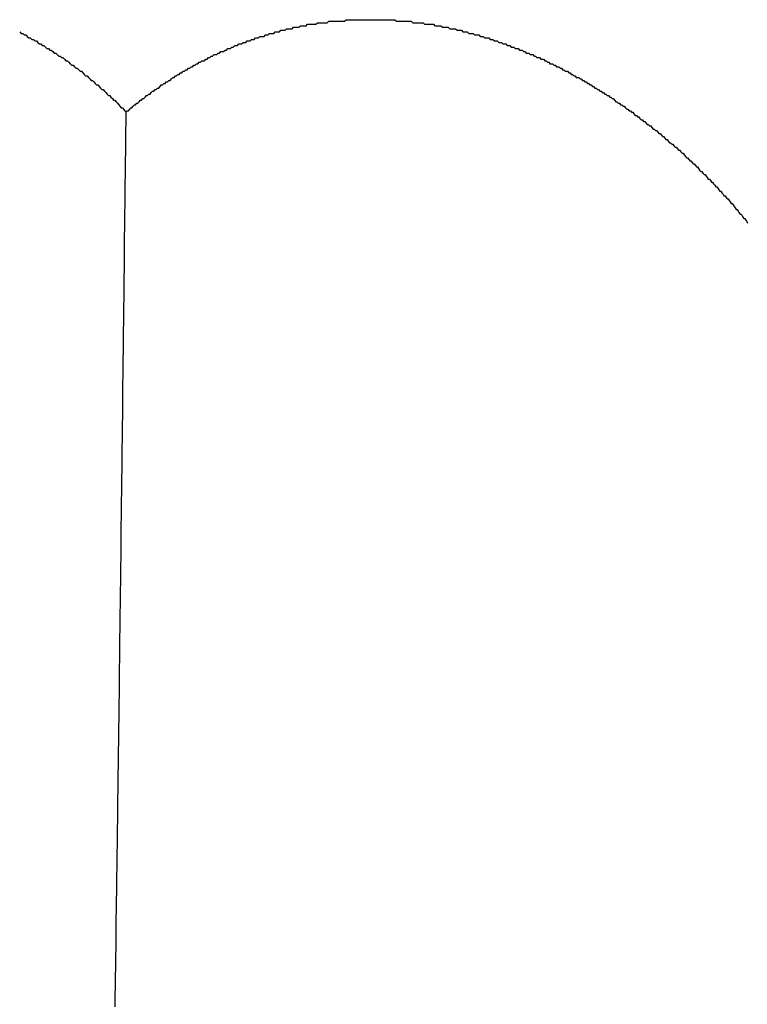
# Model space of a CAD drawing. Extents: x 1107 to 4046, y 937 to 3355.
# Tile 476 of 656: x 2210.281 to 2210.76, y 2651.501 to 2652.149. Entities that reach past the tile are written whole.
import ezdxf

# ---------------------------------------------------------------- set-up
doc = ezdxf.new("R2010")
doc.units = 0
doc.layers.add('KF_VIDA_L___C_REAR', color=7, linetype='CONTINUOUS')

# ---------------------------------------------------------------- blocks, each defined once
blk = doc.blocks.new('KF_VIDA_L___C_REAR')
at = {"layer": 'KF_VIDA_L___C_REAR'}
for points in [[(23.3018, 962.928, 0), (23.3028, 962.927, 0), (23.3038, 962.927, 0), (23.3048, 962.926, 0), (23.3058, 962.926, 0), (23.3068, 962.925, 0), (23.3078, 962.924, 0), (23.3088, 962.924, 0), (23.3098, 962.923, 0), (23.3108, 962.923, 0), (23.3118, 962.922, 0), (23.3128, 962.922, 0), (23.3138, 962.921, 0), (23.3148, 962.92, 0), (23.3158, 962.92, 0), (23.3167, 962.919, 0), (23.3177, 962.919, 0), (23.3187, 962.918, 0), (23.3197, 962.917, 0), (23.3207, 962.917, 0), (23.3217, 962.916, 0), (23.3226, 962.916, 0), (23.3236, 962.915, 0), (23.3246, 962.914, 0), (23.3255, 962.914, 0), (23.3265, 962.913, 0), (23.3275, 962.912, 0), (23.3284, 962.912, 0), (23.3294, 962.911, 0), (23.3303, 962.911, 0), (23.3313, 962.91, 0), (23.3322, 962.909, 0), (23.3332, 962.909, 0), (23.3341, 962.908, 0), (23.3351, 962.907, 0), (23.336, 962.906, 0), (23.337, 962.906, 0), (23.3379, 962.905, 0), (23.3388, 962.904, 0), (23.3397, 962.904, 0), (23.3407, 962.903, 0), (23.3416, 962.902, 0), (23.3425, 962.902, 0), (23.3434, 962.901, 0), (23.3443, 962.9, 0), (23.3452, 962.899, 0), (23.3462, 962.899, 0), (23.3471, 962.898, 0), (23.348, 962.897, 0), (23.3489, 962.896, 0), (23.3498, 962.896, 0), (23.3506, 962.895, 0), (23.3515, 962.894, 0), (23.3524, 962.893, 0), (23.3533, 962.893, 0), (23.3542, 962.892, 0), (23.3551, 962.891, 0), (23.3559, 962.89, 0), (23.3568, 962.89, 0), (23.3577, 962.889, 0), (23.3585, 962.888, 0), (23.3594, 962.887, 0), (23.3602, 962.886, 0), (23.3611, 962.886, 0), (23.3619, 962.885, 0), (23.3628, 962.884, 0), (23.3636, 962.883, 0), (23.3645, 962.883, 0), (23.3653, 962.882, 0), (23.3661, 962.881, 0), (23.367, 962.88, 0), (23.3678, 962.879, 0), (23.3686, 962.878, 0), (23.3694, 962.878, 0), (23.3702, 962.877, 0), (23.371, 962.876, 0), (23.3719, 962.875, 0)], [(23.3719, 962.875, 0), (23.3726, 962.876, 0), (23.3734, 962.876, 0), (23.3742, 962.877, 0), (23.3749, 962.878, 0), (23.3757, 962.878, 0), (23.3765, 962.879, 0), (23.3773, 962.88, 0), (23.378, 962.88, 0), (23.3788, 962.881, 0), (23.3796, 962.881, 0), (23.3804, 962.882, 0), (23.3812, 962.883, 0), (23.382, 962.883, 0), (23.3828, 962.884, 0), (23.3836, 962.884, 0), (23.3844, 962.885, 0), (23.3852, 962.886, 0), (23.386, 962.886, 0), (23.3868, 962.887, 0), (23.3876, 962.887, 0), (23.3884, 962.888, 0), (23.3892, 962.889, 0), (23.3901, 962.889, 0), (23.3909, 962.89, 0), (23.3917, 962.89, 0), (23.3925, 962.891, 0), (23.3933, 962.891, 0), (23.3942, 962.892, 0), (23.395, 962.893, 0), (23.3958, 962.893, 0), (23.3967, 962.894, 0), (23.3975, 962.894, 0), (23.3983, 962.895, 0), (23.3992, 962.895, 0), (23.4, 962.896, 0), (23.4009, 962.896, 0), (23.4017, 962.897, 0), (23.4026, 962.898, 0), (23.4034, 962.898, 0), (23.4043, 962.899, 0), (23.4051, 962.899, 0), (23.406, 962.9, 0), (23.4068, 962.9, 0), (23.4077, 962.901, 0), (23.4086, 962.901, 0), (23.4094, 962.902, 0), (23.4103, 962.902, 0), (23.4112, 962.903, 0), (23.412, 962.903, 0), (23.4129, 962.904, 0), (23.4138, 962.904, 0), (23.4146, 962.905, 0), (23.4155, 962.905, 0), (23.4164, 962.906, 0), (23.4173, 962.906, 0), (23.4182, 962.907, 0), (23.419, 962.907, 0), (23.4199, 962.908, 0), (23.4208, 962.908, 0), (23.4217, 962.909, 0), (23.4226, 962.909, 0), (23.4235, 962.909, 0), (23.4244, 962.91, 0), (23.4252, 962.91, 0), (23.4261, 962.911, 0), (23.427, 962.911, 0), (23.4279, 962.912, 0), (23.4288, 962.912, 0), (23.4297, 962.913, 0), (23.4306, 962.913, 0), (23.4315, 962.913, 0), (23.4324, 962.914, 0), (23.4333, 962.914, 0), (23.4342, 962.915, 0), (23.4351, 962.915, 0), (23.436, 962.915, 0), (23.437, 962.916, 0), (23.4379, 962.916, 0), (23.4388, 962.917, 0), (23.4397, 962.917, 0), (23.4406, 962.917, 0), (23.4415, 962.918, 0), (23.4424, 962.918, 0), (23.4433, 962.919, 0), (23.4442, 962.919, 0), (23.4452, 962.919, 0), (23.4461, 962.92, 0), (23.447, 962.92, 0), (23.4479, 962.92, 0), (23.4488, 962.921, 0), (23.4497, 962.921, 0), (23.4507, 962.921, 0), (23.4516, 962.922, 0), (23.4525, 962.922, 0), (23.4534, 962.922, 0), (23.4543, 962.923, 0), (23.4553, 962.923, 0), (23.4562, 962.923, 0), (23.4571, 962.924, 0), (23.458, 962.924, 0), (23.4589, 962.924, 0), (23.4599, 962.925, 0), (23.4608, 962.925, 0), (23.4617, 962.925, 0), (23.4626, 962.925, 0), (23.4636, 962.926, 0), (23.4645, 962.926, 0), (23.4654, 962.926, 0), (23.4663, 962.927, 0), (23.4673, 962.927, 0), (23.4682, 962.927, 0), (23.4691, 962.927, 0), (23.47, 962.928, 0), (23.4709, 962.928, 0), (23.4719, 962.928, 0), (23.4728, 962.928, 0), (23.4737, 962.929, 0), (23.4746, 962.929, 0), (23.4756, 962.929, 0), (23.4765, 962.929, 0), (23.4774, 962.93, 0), (23.4783, 962.93, 0), (23.4792, 962.93, 0), (23.4802, 962.93, 0), (23.4811, 962.93, 0), (23.482, 962.931, 0), (23.4829, 962.931, 0), (23.4838, 962.931, 0), (23.4848, 962.931, 0), (23.4857, 962.931, 0), (23.4866, 962.932, 0), (23.4875, 962.932, 0), (23.4884, 962.932, 0), (23.4894, 962.932, 0), (23.4903, 962.932, 0), (23.4912, 962.933, 0), (23.4921, 962.933, 0), (23.493, 962.933, 0), (23.4939, 962.933, 0), (23.4949, 962.933, 0), (23.4958, 962.933, 0), (23.4967, 962.933, 0), (23.4977, 962.934, 0), (23.4986, 962.934, 0), (23.4995, 962.934, 0), (23.5005, 962.934, 0), (23.5014, 962.934, 0), (23.5023, 962.934, 0), (23.5033, 962.934, 0), (23.5042, 962.934, 0), (23.5052, 962.935, 0), (23.5061, 962.935, 0), (23.5071, 962.935, 0), (23.508, 962.935, 0), (23.509, 962.935, 0), (23.5099, 962.935, 0), (23.5109, 962.935, 0), (23.5118, 962.935, 0), (23.5128, 962.935, 0), (23.5137, 962.935, 0), (23.5147, 962.935, 0), (23.5156, 962.935, 0), (23.5166, 962.936, 0), (23.5175, 962.936, 0), (23.5185, 962.936, 0), (23.5195, 962.936, 0), (23.5204, 962.936, 0), (23.5214, 962.936, 0), (23.5224, 962.936, 0), (23.5233, 962.936, 0), (23.5243, 962.936, 0), (23.5253, 962.936, 0), (23.5262, 962.936, 0), (23.5272, 962.936, 0), (23.5282, 962.936, 0), (23.5291, 962.936, 0), (23.5301, 962.936, 0), (23.5311, 962.936, 0), (23.5321, 962.936, 0), (23.533, 962.936, 0), (23.534, 962.936, 0), (23.535, 962.936, 0), (23.536, 962.936, 0), (23.5369, 962.936, 0), (23.5379, 962.936, 0), (23.5389, 962.936, 0), (23.5399, 962.936, 0), (23.5408, 962.936, 0), (23.5418, 962.936, 0), (23.5428, 962.936, 0), (23.5438, 962.936, 0), (23.5448, 962.936, 0), (23.5457, 962.936, 0), (23.5467, 962.936, 0), (23.5477, 962.936, 0), (23.5487, 962.936, 0), (23.5497, 962.935, 0), (23.5506, 962.935, 0), (23.5516, 962.935, 0), (23.5526, 962.935, 0), (23.5536, 962.935, 0), (23.5546, 962.935, 0), (23.5556, 962.935, 0), (23.5565, 962.935, 0), (23.5575, 962.935, 0), (23.5585, 962.935, 0), (23.5595, 962.935, 0), (23.5605, 962.934, 0), (23.5614, 962.934, 0), (23.5624, 962.934, 0), (23.5634, 962.934, 0), (23.5644, 962.934, 0), (23.5654, 962.934, 0), (23.5663, 962.934, 0), (23.5673, 962.934, 0), (23.5683, 962.933, 0), (23.5693, 962.933, 0), (23.5702, 962.933, 0), (23.5712, 962.933, 0), (23.5722, 962.933, 0), (23.5732, 962.933, 0), (23.5741, 962.933, 0), (23.5751, 962.932, 0), (23.5761, 962.932, 0), (23.5771, 962.932, 0), (23.578, 962.932, 0), (23.579, 962.932, 0), (23.58, 962.931, 0), (23.581, 962.931, 0), (23.5819, 962.931, 0), (23.5829, 962.931, 0), (23.5839, 962.931, 0), (23.5848, 962.93, 0), (23.5858, 962.93, 0), (23.5868, 962.93, 0), (23.5877, 962.93, 0), (23.5887, 962.93, 0), (23.5897, 962.929, 0), (23.5906, 962.929, 0), (23.5916, 962.929, 0), (23.5925, 962.929, 0), (23.5935, 962.928, 0), (23.5945, 962.928, 0), (23.5954, 962.928, 0), (23.5964, 962.928, 0), (23.5973, 962.927, 0), (23.5983, 962.927, 0), (23.5992, 962.927, 0), (23.6002, 962.927, 0), (23.6011, 962.926, 0), (23.6021, 962.926, 0), (23.603, 962.926, 0), (23.604, 962.926, 0), (23.6049, 962.925, 0), (23.6059, 962.925, 0), (23.6068, 962.925, 0), (23.6077, 962.924, 0), (23.6087, 962.924, 0), (23.6096, 962.924, 0), (23.6105, 962.924, 0), (23.6115, 962.923, 0), (23.6124, 962.923, 0), (23.6133, 962.923, 0), (23.6143, 962.922, 0), (23.6152, 962.922, 0), (23.6161, 962.922, 0), (23.6171, 962.921, 0), (23.618, 962.921, 0), (23.6189, 962.921, 0), (23.6198, 962.92, 0), (23.6207, 962.92, 0), (23.6217, 962.92, 0), (23.6226, 962.919, 0), (23.6235, 962.919, 0), (23.6244, 962.919, 0), (23.6253, 962.918, 0), (23.6262, 962.918, 0), (23.6271, 962.918, 0), (23.628, 962.917, 0), (23.6289, 962.917, 0), (23.6298, 962.917, 0), (23.6307, 962.916, 0), (23.6316, 962.916, 0), (23.6325, 962.916, 0), (23.6334, 962.915, 0), (23.6343, 962.915, 0), (23.6352, 962.914, 0), (23.6361, 962.914, 0), (23.637, 962.914, 0), (23.6378, 962.913, 0), (23.6387, 962.913, 0), (23.6396, 962.913, 0), (23.6405, 962.912, 0), (23.6413, 962.912, 0), (23.6422, 962.911, 0), (23.6431, 962.911, 0), (23.644, 962.911, 0), (23.6448, 962.91, 0), (23.6457, 962.91, 0), (23.6465, 962.91, 0), (23.6474, 962.909, 0), (23.6482, 962.909, 0), (23.6491, 962.908, 0), (23.65, 962.908, 0), (23.6508, 962.907, 0), (23.6516, 962.907, 0), (23.6525, 962.907, 0), (23.6533, 962.906, 0), (23.6542, 962.906, 0), (23.655, 962.905, 0), (23.6558, 962.905, 0), (23.6567, 962.905, 0), (23.6575, 962.904, 0), (23.6583, 962.904, 0), (23.6591, 962.903, 0), (23.6599, 962.903, 0), (23.6608, 962.902, 0), (23.6616, 962.902, 0), (23.6624, 962.902, 0), (23.6632, 962.901, 0), (23.664, 962.901, 0), (23.6648, 962.9, 0), (23.6657, 962.9, 0), (23.6665, 962.899, 0), (23.6673, 962.899, 0), (23.6681, 962.898, 0), (23.6689, 962.898, 0), (23.6697, 962.898, 0), (23.6706, 962.897, 0), (23.6714, 962.897, 0), (23.6722, 962.896, 0), (23.673, 962.896, 0), (23.6738, 962.895, 0), (23.6746, 962.895, 0), (23.6755, 962.894, 0), (23.6763, 962.894, 0), (23.6771, 962.893, 0), (23.6779, 962.893, 0), (23.6787, 962.892, 0), (23.6795, 962.892, 0), (23.6803, 962.891, 0), (23.6812, 962.891, 0), (23.682, 962.89, 0), (23.6828, 962.89, 0), (23.6836, 962.889, 0), (23.6844, 962.889, 0), (23.6852, 962.888, 0), (23.686, 962.888, 0), (23.6868, 962.887, 0), (23.6876, 962.887, 0), (23.6885, 962.886, 0), (23.6893, 962.886, 0), (23.6901, 962.885, 0), (23.6909, 962.885, 0), (23.6917, 962.884, 0), (23.6925, 962.884, 0), (23.6933, 962.883, 0), (23.6941, 962.882, 0), (23.6949, 962.882, 0), (23.6957, 962.881, 0), (23.6965, 962.881, 0), (23.6973, 962.88, 0), (23.6981, 962.88, 0), (23.6989, 962.879, 0), (23.6997, 962.879, 0), (23.7005, 962.878, 0), (23.7013, 962.877, 0), (23.7021, 962.877, 0), (23.7029, 962.876, 0), (23.7037, 962.876, 0), (23.7045, 962.875, 0), (23.7053, 962.875, 0), (23.7061, 962.874, 0), (23.7069, 962.873, 0), (23.7077, 962.873, 0), (23.7085, 962.872, 0), (23.7093, 962.872, 0), (23.71, 962.871, 0), (23.7108, 962.87, 0), (23.7116, 962.87, 0), (23.7124, 962.869, 0), (23.7132, 962.869, 0), (23.714, 962.868, 0), (23.7148, 962.867, 0), (23.7155, 962.867, 0), (23.7163, 962.866, 0), (23.7171, 962.866, 0), (23.7179, 962.865, 0), (23.7187, 962.864, 0), (23.7194, 962.864, 0), (23.7202, 962.863, 0), (23.721, 962.863, 0), (23.7217, 962.862, 0), (23.7225, 962.861, 0), (23.7233, 962.861, 0), (23.7241, 962.86, 0), (23.7248, 962.859, 0), (23.7256, 962.859, 0), (23.7264, 962.858, 0), (23.7271, 962.857, 0), (23.7279, 962.857, 0), (23.7286, 962.856, 0), (23.7294, 962.855, 0), (23.7302, 962.855, 0), (23.7309, 962.854, 0), (23.7317, 962.854, 0), (23.7324, 962.853, 0), (23.7332, 962.852, 0), (23.7339, 962.852, 0), (23.7347, 962.851, 0), (23.7354, 962.85, 0), (23.7362, 962.85, 0), (23.7369, 962.849, 0), (23.7377, 962.848, 0), (23.7384, 962.848, 0), (23.7392, 962.847, 0), (23.7399, 962.846, 0), (23.7406, 962.845, 0), (23.7414, 962.845, 0), (23.7421, 962.844, 0), (23.7428, 962.843, 0), (23.7436, 962.843, 0), (23.7443, 962.842, 0), (23.745, 962.841, 0), (23.7457, 962.841, 0), (23.7465, 962.84, 0), (23.7472, 962.839, 0), (23.7479, 962.839, 0), (23.7486, 962.838, 0), (23.7493, 962.837, 0), (23.7501, 962.836, 0), (23.7508, 962.836, 0), (23.7515, 962.835, 0), (23.7522, 962.834, 0), (23.7529, 962.834, 0), (23.7536, 962.833, 0), (23.7543, 962.832, 0), (23.755, 962.831, 0), (23.7557, 962.831, 0), (23.7564, 962.83, 0), (23.7571, 962.829, 0), (23.7578, 962.829, 0), (23.7585, 962.828, 0), (23.7592, 962.827, 0), (23.7599, 962.826, 0), (23.7606, 962.826, 0), (23.7613, 962.825, 0), (23.762, 962.824, 0), (23.7626, 962.823, 0), (23.7633, 962.823, 0), (23.764, 962.822, 0), (23.7647, 962.821, 0), (23.7653, 962.82, 0), (23.766, 962.82, 0), (23.7667, 962.819, 0), (23.7674, 962.818, 0), (23.768, 962.818, 0), (23.7687, 962.817, 0), (23.7694, 962.816, 0), (23.77, 962.815, 0), (23.7707, 962.815, 0), (23.7713, 962.814, 0), (23.772, 962.813, 0), (23.7726, 962.812, 0), (23.7733, 962.811, 0), (23.7739, 962.811, 0), (23.7746, 962.81, 0), (23.7752, 962.809, 0), (23.7759, 962.808, 0), (23.7765, 962.808, 0), (23.7772, 962.807, 0), (23.7778, 962.806, 0), (23.7784, 962.805, 0), (23.7791, 962.805, 0), (23.7797, 962.804, 0), (23.7803, 962.803, 0), (23.7809, 962.802, 0)], [(23.3646, 962.286, 0), (23.3647, 962.29, 0), (23.3647, 962.294, 0), (23.3648, 962.299, 0), (23.3649, 962.303, 0), (23.3649, 962.307, 0), (23.365, 962.311, 0), (23.365, 962.316, 0), (23.3651, 962.32, 0), (23.3652, 962.324, 0), (23.3652, 962.328, 0), (23.3653, 962.332, 0), (23.3653, 962.336, 0), (23.3654, 962.341, 0), (23.3654, 962.345, 0), (23.3655, 962.349, 0), (23.3656, 962.353, 0), (23.3656, 962.357, 0), (23.3657, 962.361, 0), (23.3657, 962.365, 0), (23.3658, 962.369, 0), (23.3658, 962.373, 0), (23.3659, 962.377, 0), (23.3659, 962.381, 0), (23.366, 962.385, 0), (23.366, 962.388, 0), (23.3661, 962.392, 0), (23.3661, 962.396, 0), (23.3662, 962.4, 0), (23.3662, 962.404, 0), (23.3663, 962.408, 0), (23.3663, 962.412, 0), (23.3664, 962.416, 0), (23.3664, 962.42, 0), (23.3665, 962.424, 0), (23.3666, 962.428, 0), (23.3666, 962.432, 0), (23.3667, 962.436, 0), (23.3667, 962.44, 0), (23.3668, 962.444, 0), (23.3668, 962.448, 0), (23.3669, 962.452, 0), (23.3669, 962.456, 0), (23.367, 962.459, 0), (23.367, 962.463, 0), (23.3671, 962.467, 0), (23.3671, 962.471, 0), (23.3672, 962.475, 0), (23.3672, 962.479, 0), (23.3673, 962.483, 0), (23.3673, 962.487, 0), (23.3674, 962.491, 0), (23.3674, 962.495, 0), (23.3675, 962.499, 0), (23.3675, 962.503, 0), (23.3676, 962.507, 0), (23.3676, 962.51, 0), (23.3677, 962.514, 0), (23.3677, 962.518, 0), (23.3678, 962.522, 0), (23.3678, 962.526, 0), (23.3678, 962.53, 0), (23.3679, 962.534, 0), (23.3679, 962.538, 0), (23.368, 962.542, 0), (23.368, 962.546, 0), (23.3681, 962.55, 0), (23.3681, 962.553, 0), (23.3682, 962.557, 0), (23.3682, 962.561, 0), (23.3683, 962.565, 0), (23.3683, 962.569, 0), (23.3684, 962.573, 0), (23.3684, 962.577, 0), (23.3685, 962.581, 0), (23.3685, 962.585, 0), (23.3686, 962.589, 0), (23.3686, 962.592, 0), (23.3687, 962.596, 0), (23.3687, 962.6, 0), (23.3687, 962.604, 0), (23.3688, 962.608, 0), (23.3688, 962.612, 0), (23.3689, 962.616, 0), (23.3689, 962.62, 0), (23.369, 962.624, 0), (23.369, 962.627, 0), (23.3691, 962.631, 0), (23.3691, 962.635, 0), (23.3692, 962.639, 0), (23.3692, 962.643, 0), (23.3693, 962.647, 0), (23.3693, 962.651, 0), (23.3693, 962.655, 0), (23.3694, 962.659, 0), (23.3694, 962.662, 0), (23.3695, 962.666, 0), (23.3695, 962.67, 0), (23.3696, 962.674, 0), (23.3696, 962.678, 0), (23.3697, 962.682, 0), (23.3697, 962.686, 0), (23.3698, 962.69, 0), (23.3698, 962.693, 0), (23.3698, 962.697, 0), (23.3699, 962.701, 0), (23.3699, 962.705, 0), (23.37, 962.709, 0), (23.37, 962.713, 0), (23.3701, 962.717, 0), (23.3701, 962.721, 0), (23.3702, 962.724, 0), (23.3702, 962.728, 0), (23.3702, 962.732, 0), (23.3703, 962.736, 0), (23.3703, 962.74, 0), (23.3704, 962.744, 0), (23.3704, 962.748, 0), (23.3705, 962.752, 0), (23.3705, 962.755, 0), (23.3706, 962.759, 0), (23.3706, 962.763, 0), (23.3706, 962.767, 0), (23.3707, 962.771, 0), (23.3707, 962.775, 0), (23.3708, 962.779, 0), (23.3708, 962.782, 0), (23.3709, 962.786, 0), (23.3709, 962.79, 0), (23.3709, 962.794, 0), (23.371, 962.798, 0), (23.371, 962.802, 0), (23.3711, 962.806, 0), (23.3711, 962.81, 0), (23.3712, 962.813, 0), (23.3712, 962.817, 0), (23.3713, 962.821, 0), (23.3713, 962.825, 0), (23.3713, 962.829, 0), (23.3714, 962.833, 0), (23.3714, 962.837, 0), (23.3715, 962.84, 0), (23.3715, 962.844, 0), (23.3716, 962.848, 0), (23.3716, 962.852, 0), (23.3716, 962.856, 0), (23.3717, 962.86, 0), (23.3717, 962.864, 0), (23.3718, 962.867, 0), (23.3718, 962.871, 0), (23.3719, 962.875, 0)]]:
    blk.add_polyline3d(points, dxfattribs=at)

msp = doc.modelspace()

# ---------------------------------------------------------------- block references
at = {"layer": 'KF_VIDA_L___C_REAR'}
msp.add_blockref('KF_VIDA_L___C_REAR', (2186.97908, 1689.21316), dxfattribs=at)

doc.saveas('drawing.dxf')
